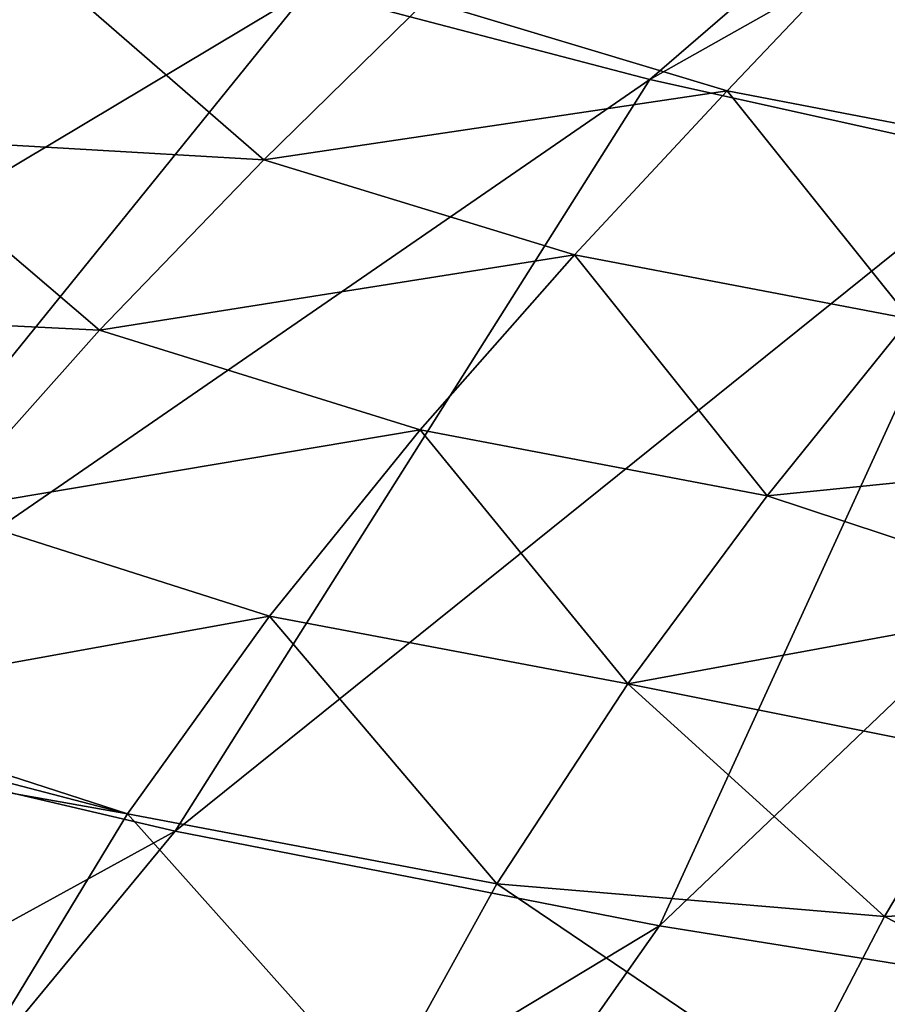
# Model space of a CAD drawing. Header units: metres. Extents: x -90 to 304, y -90 to 74.
# Tile 342 of 570: x 218.55 to 223.36, y 7.48 to 12.94. Entities that reach past the tile are written whole.
import ezdxf

# ---------------------------------------------------------------- set-up
doc = ezdxf.new("R2010")
doc.units = ezdxf.units.M
doc.layers.add('solid_21662050_350', color=7, linetype='CONTINUOUS')

msp = doc.modelspace()

# ---------------------------------------------------------------- linework, layer by layer
at = {"layer": 'solid_21662050_350'}
for points in [[(226.116898, 16.123955, 203.478119), (220.145767, 13.104414, 207.779114), (222.040695, 12.608644, 209.156174)], [(227.651947, 15.768793, 204.464615), (226.116898, 16.123955, 203.478119), (222.040695, 12.608644, 209.156174)], [(227.651947, 15.768793, 204.464615), (222.040695, 12.608644, 209.156174), (224.043106, 12.163971, 210.391296)], [(220.145767, 13.104414, 207.779114), (218.369614, 13.648315, 206.268372), (214.449249, 9.699173, 211.999878)], [(220.802048, 13.046586, 140.668686), (223.28125, 13.399151, 138.809616), (222.47142, 12.54545, 141.010849)], [(222.47142, 12.54545, 141.010849), (223.28125, 13.399151, 138.809616), (224.262573, 12.200449, 141.045944)], [(223.28125, 13.399151, 138.809616), (224.999817, 13.063144, 138.802139), (224.262573, 12.200449, 141.045944)], [(218.715546, 13.192511, 141.300217), (217.73465, 12.288692, 143.497345), (216.449799, 13.255746, 142.197952)], [(219.899536, 12.161166, 142.860275), (217.73465, 12.288692, 143.497345), (218.715546, 13.192511, 141.300217)], [(219.899536, 12.161166, 142.860275), (218.715546, 13.192511, 141.300217), (220.802048, 13.046586, 140.668686)], [(220.145767, 13.104414, 207.779114), (214.449249, 9.699173, 211.999878), (216.8535, 9.034916, 213.844925)], [(222.040695, 12.608644, 209.156174), (220.145767, 13.104414, 207.779114), (216.8535, 9.034916, 213.844925)], [(219.899536, 12.161166, 142.860275), (220.802048, 13.046586, 140.668686), (222.47142, 12.54545, 141.010849)], [(222.040695, 12.608644, 209.156174), (216.8535, 9.034916, 213.844925), (219.407639, 8.438294, 215.502106)], [(224.043106, 12.163971, 210.391296), (222.040695, 12.608644, 209.156174), (219.407639, 8.438294, 215.502106)], [(219.899536, 12.161166, 142.860275), (222.47142, 12.54545, 141.010849), (221.623871, 11.634542, 143.270691)], [(221.623871, 11.634542, 143.270691), (222.47142, 12.54545, 141.010849), (223.483658, 11.27982, 143.346588)], [(222.47142, 12.54545, 141.010849), (224.262573, 12.200449, 141.045944), (223.483658, 11.27982, 143.346588)], [(218.987823, 11.217942, 145.118683), (216.756821, 11.325409, 145.767792), (217.73465, 12.288692, 143.497345)], [(218.987823, 11.217942, 145.118683), (217.73465, 12.288692, 143.497345), (219.899536, 12.161166, 142.860275)], [(218.987823, 11.217942, 145.118683), (219.899536, 12.161166, 142.860275), (221.623871, 11.634542, 143.270691)], [(224.043106, 12.163971, 210.391296), (219.407639, 8.438294, 215.502106), (222.095139, 7.913171, 216.960693)], [(226.140976, 11.773056, 211.477097), (224.043106, 12.163971, 210.391296), (222.095139, 7.913171, 216.960693)], [(226.140976, 11.773056, 211.477097), (222.095139, 7.913171, 216.960693), (224.898575, 7.462947, 218.211243)], [(218.987823, 11.217942, 145.118683), (221.623871, 11.634542, 143.270691), (220.767548, 10.66387, 145.597855)], [(220.767548, 10.66387, 145.597855), (221.623871, 11.634542, 143.270691), (222.692627, 10.298766, 145.712814)], [(221.623871, 11.634542, 143.270691), (223.483658, 11.27982, 143.346588), (222.692627, 10.298766, 145.712814)], [(218.094162, 10.214359, 147.452332), (216.756821, 11.325409, 145.767792), (218.987823, 11.217942, 145.118683)], [(225.022644, 10.532854, 144.46669), (222.692627, 10.298766, 145.712814), (223.483658, 11.27982, 143.346588)], [(218.094162, 10.214359, 147.452332), (218.987823, 11.217942, 145.118683), (220.767548, 10.66387, 145.597855)], [(218.094162, 10.214359, 147.452332), (220.767548, 10.66387, 145.597855), (219.931335, 9.63088, 148.001007)], [(219.931335, 9.63088, 148.001007), (220.767548, 10.66387, 145.597855), (221.919052, 9.254789, 148.153381)], [(220.767548, 10.66387, 145.597855), (222.692627, 10.298766, 145.712814), (221.919052, 9.254789, 148.153381)], [(225.022644, 10.532854, 144.46669), (224.44429, 9.718712, 146.418884), (222.692627, 10.298766, 145.712814)], [(224.44429, 9.718712, 146.418884), (221.919052, 9.254789, 148.153381), (222.692627, 10.298766, 145.712814)], [(217.251938, 9.14637, 149.870575), (218.094162, 10.214359, 147.452332), (219.931335, 9.63088, 148.001007)], [(224.44429, 9.718712, 146.418884), (223.879044, 8.862906, 148.420303), (221.919052, 9.254789, 148.153381)], [(217.251938, 9.14637, 149.870575), (219.931335, 9.63088, 148.001007), (219.14418, 8.53302, 150.488846)], [(219.14418, 8.53302, 150.488846), (219.931335, 9.63088, 148.001007), (221.19249, 8.145396, 150.677017)], [(219.931335, 9.63088, 148.001007), (221.919052, 9.254789, 148.153381), (221.19249, 8.145396, 150.677017)], [(223.343536, 7.964347, 150.474777), (221.19249, 8.145396, 150.677017), (221.919052, 9.254789, 148.153381)], [(223.879044, 8.862906, 148.420303), (223.343536, 7.964347, 150.474777), (221.919052, 9.254789, 148.153381)], [(217.221756, 9.033968, 150.10434), (217.251938, 9.14637, 149.870575), (219.14418, 8.53302, 150.488846)], [(219.407639, 8.438294, 215.502106), (216.8535, 9.034916, 213.844925), (212.861694, 4.843024, 219.112793)], [(217.127975, 8.893367, 150.415619), (217.221756, 9.033968, 150.10434), (219.14418, 8.53302, 150.488846)], [(217.127975, 8.893367, 150.415619), (219.14418, 8.53302, 150.488846), (218.434982, 7.367818, 153.070084)], [(223.879044, 8.862906, 148.420303), (225.610703, 8.067844, 149.693604), (223.343536, 7.964347, 150.474777)], [(218.434982, 7.367818, 153.070084), (219.14418, 8.53302, 150.488846), (220.542526, 6.968151, 153.292496)], [(219.14418, 8.53302, 150.488846), (221.19249, 8.145396, 150.677017), (220.542526, 6.968151, 153.292496)], [(219.407639, 8.438294, 215.502106), (212.861694, 4.843024, 219.112793), (215.873734, 4.158753, 221.013428)], [(222.095139, 7.913171, 216.960693), (219.407639, 8.438294, 215.502106), (215.873734, 4.158753, 221.013428)], [(222.853256, 7.021772, 152.586899), (220.542526, 6.968151, 153.292496), (221.19249, 8.145396, 150.677017)], [(223.343536, 7.964347, 150.474777), (222.853256, 7.021772, 152.586899), (221.19249, 8.145396, 150.677017)], [(223.343536, 7.964347, 150.474777), (225.610703, 8.067844, 149.693604), (225.113953, 7.052821, 151.993698)], [(223.343536, 7.964347, 150.474777), (225.113953, 7.052821, 151.993698), (222.853256, 7.021772, 152.586899)], [(222.095139, 7.913171, 216.960693), (215.873734, 4.158753, 221.013428), (219.035385, 3.556889, 222.685165)], [(224.898575, 7.462947, 218.211243), (222.095139, 7.913171, 216.960693), (219.035385, 3.556889, 222.685165)]]:
    msp.add_3dface(points, dxfattribs=at)

doc.saveas('drawing.dxf')
